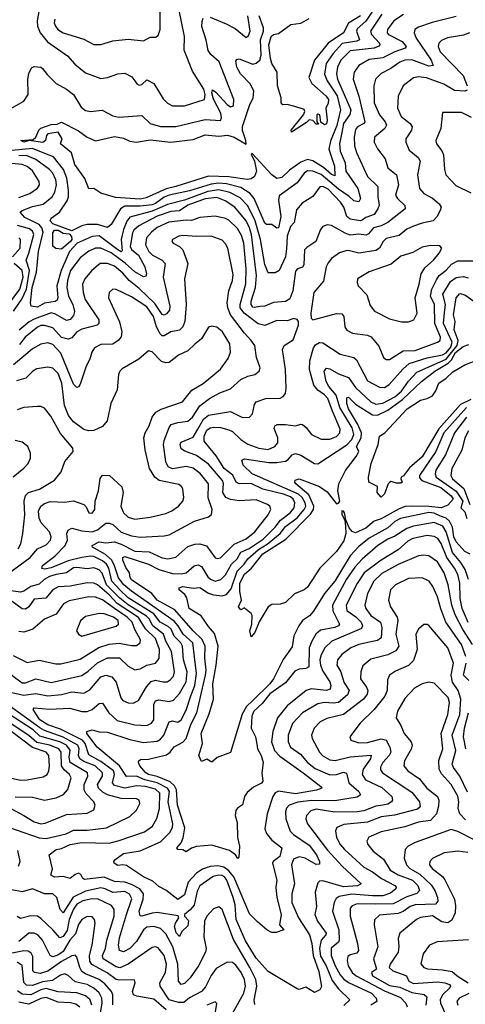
# Model space of a CAD drawing. Extents: x 1308313 to 1441400, y 959662 to 1036319.
# Tile 503 of 656: x 1385471 to 1388078, y 988789 to 994552. Entities that reach past the tile are written whole.
import ezdxf

# ---------------------------------------------------------------- set-up
doc = ezdxf.new("R2010")
doc.units = 0

msp = doc.modelspace()

# ---------------------------------------------------------------- linework, layer by layer
at = {"layer": '0CON10XD'}
for points in [[(1385676.9, 994555), (1385673.3, 994535), (1385679.3, 994515), (1385693.1, 994495), (1385724.8, 994474.8), (1385845, 994438.8), (1385905, 994407.9), (1385945, 994406.8), (1386015, 994429.1), (1386105, 994438.2), (1386195, 994429.1), (1386235, 994450.5), (1386265, 994449.4), (1386280.2, 994459.8), (1386292.1, 994495), (1386292.2, 994737.8)], [(1385590, 994645), (1385573.4, 994545), (1385575.6, 994515), (1385591.1, 994475), (1385633.6, 994423.6), (1385751, 994341), (1385792.7, 994292.7), (1385855, 994241.5), (1385945, 994208.1), (1385985, 994214.6), (1386044, 994236), (1386085, 994240), (1386127.4, 994217.4), (1386144.2, 994195), (1386156.8, 994176.8), (1386170, 994170), (1386185, 994173.3), (1386215, 994200), (1386255, 994178.6), (1386309.3, 994089.3), (1386334.7, 994064.7), (1386365, 994048.9), (1386435, 994048.2), (1386552.2, 994085), (1386556, 994114), (1386547.7, 994145), (1386481.8, 994251.8), (1386433.9, 994375), (1386434.1, 994455), (1386396.5, 994645)], [(1387542.5, 994615), (1387496.5, 994543.5), (1387445, 994499.1), (1387441.5, 994485), (1387458.9, 994435), (1387443.4, 994426.6), (1387356.8, 994413.2), (1387304.1, 994355), (1387264.6, 994295.4), (1387254.5, 994234.5), (1387269.4, 994195), (1387327.5, 994107.5), (1387348.6, 994025), (1387326.4, 993933.6), (1387288.9, 993841.1), (1387279.8, 993795), (1387313.1, 993695), (1387315, 993639.2), (1387295, 993646.6), (1387247.4, 993687.4), (1387185.7, 993725.7), (1387155, 993735.1), (1387115, 993719.1), (1387048.8, 993671.2), (1387005, 993628.1), (1386975, 993622.7), (1386945, 993644.8), (1386830.9, 993769.1), (1386824.8, 993765), (1386843.6, 993723.6), (1386856.5, 993665), (1386845, 993635.5), (1386825, 993621.9), (1386802, 993618), (1386693.4, 993633.4), (1386574.4, 993635.6), (1386385, 993575.4), (1386327.1, 993562.9), (1386210.6, 993509.4), (1386175, 993501), (1386031.4, 993511.4), (1385945, 993537.5), (1385905, 993564), (1385875, 993562.7), (1385852.4, 993622.4), (1385793.5, 993705), (1385773.5, 993773.5), (1385710, 993825), (1385720, 993855), (1385695, 993893.8), (1385634.7, 993885.3), (1385626.9, 993875), (1385622.5, 993845), (1385605.6, 993834.4), (1385525.6, 993844.4), (1385494.8, 993834.8), (1385477.5, 993845), (1385548.8, 993851.2), (1385565, 993865.8), (1385582.1, 993905), (1385595, 993917.1), (1385655, 993938.6), (1385690, 993940), (1385715, 993952), (1385815, 993902.5), (1385864.5, 993864.5), (1385914.3, 993844.3), (1386025, 993869.5), (1386078.3, 993858.3), (1386115, 993840.9), (1386155, 993835.5), (1386235, 993848.3), (1386355, 993835.2), (1386485, 993851.9), (1386555, 993878.1), (1386635, 993869.8), (1386686.2, 993876.2), (1386725.3, 993865.3), (1386795, 993823.3), (1386793.6, 993845), (1386773.8, 993903.8), (1386773.6, 993926.4), (1386815, 994050), (1386837.5, 994095), (1386840.8, 994135), (1386820.8, 994175), (1386763.3, 994235), (1386741.5, 994275), (1386735, 994310), (1386740.3, 994319.7), (1386755, 994322.5), (1386835, 994292), (1386855, 994297.9), (1386875, 994314.8), (1386883.9, 994345), (1386879.2, 994435), (1386896.4, 994485), (1386896.8, 994505), (1386871.5, 994575)], [(1385405, 994024), (1385494.3, 994075.7), (1385520, 994115), (1385517.5, 994205), (1385523.4, 994236.6), (1385539.7, 994270.3), (1385555, 994279.2), (1385594.2, 994274.2), (1385605, 994267.5), (1385631.5, 994231.5), (1385685, 994178.5), (1385745, 994146.4), (1385785, 994115.5), (1385830.2, 994040.2), (1385855, 994021.5), (1385885, 994015.4), (1385952.5, 994022.5), (1386015, 993990), (1386051.2, 993981.2), (1386185, 993991.2), (1386235, 993945.5), (1386295, 993928.2), (1386385, 993927.6), (1386555, 993968.9), (1386645, 993962.5), (1386651.9, 993978.1), (1386646.8, 994005), (1386605, 994087.7), (1386594.8, 994125.2), (1386598.8, 994141.2), (1386618.1, 994128.1), (1386685, 994055.2), (1386705, 994041.9), (1386722, 994048), (1386724.2, 994085), (1386636.9, 994305), (1386588.8, 994348.8), (1386573, 994373), (1386562.3, 994432.3), (1386536.7, 994513.3), (1386537.6, 994542.4), (1386545, 994561.2)], [(1387589.8, 994585), (1387522.8, 994485), (1387529.6, 994465), (1387575.9, 994415), (1387578.2, 994405), (1387572.6, 994397.4), (1387544.3, 994385.7), (1387405, 994369.4), (1387350.5, 994315), (1387330.4, 994275), (1387324.8, 994235), (1387330.2, 994205), (1387408.2, 994025), (1387401.7, 993998.3), (1387365.5, 993945), (1387352.8, 993882.8), (1387341.5, 993825), (1387345, 993782.5), (1387375.6, 993715), (1387379.8, 993665), (1387448.9, 993565), (1387464.4, 993505), (1387455, 993487.1), (1387425, 993492.5), (1387398.5, 993518.5), (1387335, 993559.9), (1387235, 993645.8), (1387185, 993666.4), (1387155, 993667.7), (1387135.9, 993654.1), (1387095, 993596.7), (1386988.7, 993521.3), (1386984.1, 993495.9), (1386999.3, 993400.7), (1386985, 993334), (1386975, 993332), (1386945, 993354.2), (1386915, 993354.4), (1386905, 993361.4), (1386843.3, 993505), (1386818.9, 993535), (1386765, 993570.4), (1386681.1, 993591.1), (1386635, 993595.1), (1386590.9, 993589.1), (1386465, 993550), (1386345.4, 993525), (1386315, 993514), (1386265, 993477.3), (1386245, 993469.6), (1386175, 993461.5), (1386085, 993461.6), (1386061.1, 993445), (1386005, 993353.3), (1385985, 993335.5), (1385925, 993352.7), (1385865, 993353), (1385835, 993345.3), (1385775, 993315.9), (1385665, 993358), (1385648.7, 993375), (1385655, 993390.8), (1385703.8, 993426.2), (1385747.9, 993492.1), (1385755.8, 993515.8), (1385757.1, 993555), (1385747, 993625), (1385726.2, 993676.2), (1385668.8, 993748.8), (1385618.4, 993768.4), (1385545, 993798.4), (1385425, 993786.6)], [(1388025, 994571.3), (1387883.2, 994536.8), (1387805, 994509.3), (1387782.5, 994495), (1387778.2, 994475), (1387791.2, 994445), (1387878.1, 994315), (1387889.1, 994285), (1387865, 994279.5), (1387765, 994316.9), (1387725, 994315.6), (1387695, 994304.2), (1387642.6, 994267.4), (1387585, 994237.6), (1387553.1, 994205), (1387541.8, 994165), (1387545.3, 994065), (1387576.7, 993995), (1387608.8, 993955), (1387617.3, 993935), (1387606.9, 993915), (1387546.1, 993865), (1387543.8, 993835), (1387565, 993796.9), (1387608.3, 993738.3), (1387625.5, 993685), (1387675.2, 993645.2), (1387686.2, 993585), (1387670.4, 993525), (1387681.8, 993505), (1387723.8, 993465), (1387726.2, 993445), (1387625.2, 993364.8), (1387585, 993346.3), (1387540, 993335), (1387511.3, 993298.7), (1387498.6, 993291.4), (1387455, 993296.8), (1387405, 993291.9), (1387375, 993302.2), (1387295, 993348.2), (1387268.9, 993351.1), (1387245, 993342.9), (1387230, 993325), (1387202.7, 993255), (1387150, 993220), (1387137.3, 993205), (1387132.6, 993117.4), (1387125, 993104.3), (1387096.2, 993095), (1387085, 993081.2), (1387069.2, 992965), (1387050.9, 992919.1), (1387025, 992902.5), (1386955, 992897.7), (1386905, 992876), (1386876.6, 992873.4), (1386845, 992867.3), (1386835, 992870.3), (1386824.8, 992885), (1386825.2, 992905), (1386850.3, 992985), (1386856, 993056), (1386826.7, 993295), (1386814.9, 993334.9), (1386795, 993374.2), (1386728.9, 993455), (1386672, 993492), (1386625, 993512.4), (1386555, 993503.2), (1386455, 993466.2), (1386405, 993433.1), (1386355, 993428.8), (1386275, 993402.3), (1386167.8, 993345), (1386139.4, 993320.6), (1386129.8, 993305), (1386116.3, 993225), (1386125, 993207.6), (1386165.9, 993175), (1386202.9, 993105), (1386212.5, 993065), (1386208, 993052), (1386195, 993048.1), (1386145, 993075.8), (1386087.7, 993127.7), (1386005, 993188.1), (1385945, 993215.9), (1385915, 993214.4), (1385875, 993198), (1385825, 993158.9), (1385767.8, 993085), (1385750.5, 993025), (1385746, 992985), (1385756.7, 992935), (1385781.1, 992885), (1385790.5, 992845), (1385785, 992821.1), (1385765, 992797.7), (1385745, 992792.1), (1385679.7, 992829.7), (1385655, 992835.8), (1385555, 992798.8), (1385526.2, 992783.8), (1385467.6, 992735)], [(1386585, 994566.9), (1386678.5, 994528.5), (1386731.6, 994501.6), (1386795, 994449.2), (1386809.8, 994460.2), (1386819.5, 994485), (1386804.7, 994575)], [(1387464.5, 994575), (1387395, 994532.5), (1387365.1, 994474.9), (1387275, 994414.8), (1387196.4, 994315), (1387161.8, 994215), (1387179.7, 994179.7), (1387263.8, 994105), (1387276.5, 994085), (1387275.3, 994064.7), (1387262.2, 994035), (1387268.9, 993965), (1387265, 993943.3), (1387255, 993937.5), (1387231.7, 993951.7), (1387226, 993995), (1387215, 994000), (1387210, 993995), (1387210, 993955), (1387218.3, 993941.7), (1387205, 993940), (1387185, 993962.5), (1387165, 993966.2), (1387149.4, 993950.6), (1387060, 993895), (1387059.2, 993905), (1387130.8, 993995), (1387138.8, 994015), (1387135, 994027.5), (1387080, 994045), (1387035.9, 994055.9), (1387010, 994055), (1387000, 994065), (1387000, 994095), (1386979.5, 994165), (1386977.8, 994245), (1386946.6, 994296.6), (1386937.5, 994325), (1386927.8, 994405), (1386942.5, 994455), (1386955, 994465.6), (1386985, 994472), (1387058, 994525), (1387115, 994533.1), (1387165, 994559.3)], [(1387716.3, 994583.7), (1387660, 994545), (1387622.5, 994495), (1387620.3, 994475), (1387628.2, 994465), (1387709.2, 994425), (1387732.7, 994395), (1387726.9, 994385), (1387665, 994364.2), (1387595, 994328.8), (1387515, 994318.6), (1387454.6, 994285), (1387427.5, 994245), (1387421.8, 994205), (1387455.2, 994105.2)], [(1388102.5, 994475), (1388067.4, 994462.6), (1387973.8, 994446.2), (1387938.9, 994431.1), (1387922.5, 994415), (1387920, 994395), (1387930.9, 994365), (1388065.3, 994225), (1388089.1, 994165)], [(1388089.7, 994140.3), (1388075.5, 994134.5), (1388015, 994137.7), (1387951.5, 994175), (1387851.2, 994211.2), (1387805, 994218), (1387775, 994212.9), (1387714.4, 994165), (1387685.5, 994105), (1387680.7, 994035), (1387703.3, 993985), (1387754.5, 993945), (1387767.1, 993925), (1387762.3, 993905), (1387730.5, 993855), (1387729.5, 993835), (1387748.8, 993788.8), (1387801.5, 993745), (1387813.8, 993725), (1387799.1, 993645), (1387810, 993565), (1387835.9, 993535.9), (1387885, 993507.7), (1387925.6, 993475), (1387936.5, 993455), (1387930.9, 993435), (1387911.8, 993398.2), (1387890.8, 993375), (1387825, 993362), (1387775, 993344.7), (1387735, 993325.4), (1387691.3, 993288.7), (1387615, 993270.8), (1387597.5, 993255), (1387575.5, 993214.5), (1387555, 993201.3), (1387455, 993185.3), (1387400.1, 993200.1), (1387385, 993201.8), (1387341.9, 993188.1), (1387295, 993154.5), (1387275, 993130), (1387264.7, 993105), (1387248.7, 993021.3), (1387192.5, 992955), (1387174.6, 992835), (1387175.9, 992805.9), (1387185, 992796.2), (1387325, 992832.5), (1387355, 992830.8), (1387366.5, 992815), (1387373.5, 992755), (1387385, 992734.3), (1387416.9, 992716.9), (1387505, 992706.8), (1387526.7, 992696.7), (1387571.2, 992641.2), (1387599.2, 992575), (1387615, 992562.5)], [(1387455.2, 994105.2), (1387490.3, 993955), (1387485, 993944.7), (1387446.2, 993925), (1387435, 993909.4), (1387427.5, 993865), (1387429.8, 993815), (1387440.5, 993775), (1387504.7, 993635), (1387566.4, 993576.4), (1387566, 993515), (1387573.9, 993466.1), (1387566.9, 993445), (1387545, 993412.7), (1387496.2, 993393.8), (1387475, 993378.8), (1387464.3, 993375.7), (1387405, 993385.8), (1387385, 993400.9), (1387367.5, 993455), (1387348.1, 993485), (1387275, 993559.8), (1387245, 993576.9), (1387226.2, 993575), (1387185, 993516.7), (1387122.4, 993477.6), (1387090.6, 993439.4), (1387076.7, 993365), (1387055, 993341.4), (1387035.4, 993284.6), (1387031.1, 993211.1), (1387025.6, 993165), (1386989.3, 993085), (1386965, 993071.2), (1386925, 993070.8), (1386905, 993120), (1386880.1, 993265), (1386849.2, 993375), (1386805, 993463.6), (1386760.5, 993510.5), (1386700.2, 993540.2), (1386635, 993556.1), (1386572.3, 993547.7), (1386435, 993496.9), (1386335, 993471.4), (1386245, 993432.5), (1386115, 993396.2), (1386096.9, 993373.1), (1386078.2, 993325), (1386065.1, 993264.9), (1386069.9, 993200.1), (1386065, 993194.5), (1386044.8, 993205), (1385935, 993287.3), (1385895, 993283.8), (1385807.5, 993245), (1385762.7, 993195), (1385713.9, 993085), (1385688.6, 992995), (1385693.9, 992925), (1385690.1, 992909.9), (1385677.4, 992902.6), (1385616.7, 992893.3), (1385575, 992870), (1385538.2, 992875), (1385534.8, 992894.8), (1385543.4, 992985), (1385568.4, 993075), (1385580.7, 993195), (1385608.6, 993308.6), (1385601, 993335), (1385585, 993354.5), (1385501.2, 993395), (1385473.5, 993425), (1385484.2, 993435), (1385545, 993459.5), (1385607.5, 993472.5), (1385660.6, 993515), (1385676.2, 993543.8), (1385686.8, 993585), (1385682.9, 993615), (1385665, 993653.8), (1385645.3, 993675), (1385564.4, 993734.4), (1385515, 993756.5), (1385465, 993758.5)], [(1388115, 993979.2), (1388055, 994008.9), (1387945, 994008.8), (1387933.9, 993915), (1387905.5, 993845), (1387910, 993825), (1387940.8, 993785), (1387951.2, 993761.2), (1387956.1, 993675), (1387964.7, 993644.7), (1388022, 993582), (1388109.8, 993539.8)], [(1385465, 993510.9), (1385530.9, 993535), (1385575, 993565.5), (1385586.6, 993585), (1385584.7, 993605), (1385545, 993667.2), (1385515, 993692.3), (1385484.8, 993704.8), (1385425, 993710.8)], [(1388095, 991024.7), (1388059.7, 991105), (1388047.4, 991165), (1388046.6, 991255), (1388033.3, 991305), (1388015, 991342.1), (1387970.2, 991405), (1387936.9, 991486.9), (1387917.5, 991515), (1387895, 991528.1), (1387855, 991532.4), (1387770.5, 991515), (1387740.8, 991499.2), (1387685, 991449.5), (1387585, 991388.3), (1387486.6, 991315), (1387445, 991252.1), (1387380, 991125), (1387384.3, 991094.3), (1387437, 991057), (1387468.8, 991025), (1387475.8, 991005), (1387471.1, 990988.9), (1387297.9, 990915), (1387255.9, 990875), (1387235.2, 990835), (1387227.7, 990805), (1387229.8, 990775), (1387245, 990739.1), (1387285, 990677.5), (1387290.7, 990655), (1387287.2, 990632.8), (1387264.8, 990625.2), (1387175.2, 990634.8), (1387146.5, 990625), (1387035, 990537.1), (1386978.5, 990465), (1386950.8, 990385), (1386944.4, 990325), (1386961.5, 990275), (1386991.9, 990241.9), (1387129.5, 990145), (1387233.5, 990065), (1387239.2, 990055), (1387207.4, 990042.6), (1387085, 990021), (1386985, 990037.2), (1386965, 990026.5), (1386950.8, 990005), (1386918.9, 989905), (1386905.9, 989815.9), (1386915, 989789.4), (1386945, 989750.4), (1387004.4, 989705), (1386991.8, 989655), (1386954.3, 989625), (1386950, 989615), (1386975.8, 989515), (1386970, 989475), (1386974.7, 989415), (1387000.5, 989315), (1386990.8, 989255), (1387016.2, 989225), (1386971.4, 989208.6), (1386945, 989210), (1386915.9, 989225.9), (1386861.7, 989271.7), (1386815, 989318), (1386723.5, 989535), (1386695, 989570.3), (1386665, 989592), (1386630.8, 989599.2), (1386585, 989596.5), (1386540.4, 989579.6), (1386505, 989556), (1386456.6, 989505), (1386435, 989429.4), (1386395, 989401.9), (1386325, 989457.1), (1386285, 989478.1), (1386249.8, 989509.8), (1386195, 989536), (1386095, 989601.2), (1386075, 989606), (1386045, 989602.4), (1386024, 989615), (1386020.8, 989625), (1386027.1, 989635), (1386077.6, 989672.4), (1386175, 989688.2), (1386295, 989739.6), (1386349, 989795), (1386365.2, 989824.8), (1386367.3, 989845), (1386339.8, 989975), (1386347.2, 990035), (1386335, 990054.8), (1386275.1, 990085.1), (1386203.2, 990103.2), (1386155, 990123.7), (1386095, 990122.7), (1386054.9, 990184.9), (1385923.4, 990295), (1385863.3, 990375), (1385864.2, 990385), (1385895, 990395.4), (1385935, 990384.4), (1385985, 990382.2), (1386115, 990338.3), (1386195, 990322.5), (1386275, 990329.5), (1386295, 990340.3), (1386313.3, 990365), (1386345, 990442.5), (1386365, 990448.9), (1386395, 990441.1), (1386415, 990453.6), (1386445, 990510.5), (1386471.6, 990595), (1386495.4, 990655), (1386505.9, 990725), (1386484.5, 990905), (1386426.8, 990955), (1386398.8, 991005), (1386375, 991031), (1386125, 991207.4), (1386080.6, 991245), (1386048.8, 991285), (1386026.1, 991356.1), (1386008.8, 991388.8), (1385972.2, 991422.2), (1385897.5, 991465), (1385894.5, 991475), (1385935, 991495.9), (1385975, 991490.3), (1386025, 991495.7), (1386065, 991482), (1386145, 991441.2), (1386227.9, 991437.9), (1386305, 991401.9), (1386336.7, 991396.7), (1386385, 991406), (1386455, 991468.2), (1386495, 991482.8), (1386524.7, 991485.3), (1386563.1, 991473.1), (1386615, 991401.8), (1386628, 991398), (1386645, 991403.2), (1386725, 991481.7), (1386795, 991514.4), (1386845.8, 991554.2), (1386924.6, 991655), (1386939.6, 991685), (1386934, 991704), (1386920, 991715), (1386855, 991741.1), (1386755, 991736.3), (1386705, 991743.4), (1386676.2, 991755), (1386660, 991785), (1386663.3, 991835), (1386656.9, 991855), (1386575, 991951.4), (1386505, 992001.2), (1386436.3, 992026.3), (1386415, 992040.4), (1386408.6, 992065), (1386415, 992080), (1386485, 992109.6), (1386512.1, 992155), (1386546.7, 992213.3), (1386575, 992237.4), (1386705, 992258.4), (1386775, 992223.9), (1386815, 992225.4), (1386832.8, 992245), (1386845, 992300), (1386855, 992315.6), (1386910, 992335), (1386995, 992337.9), (1387012.4, 992347.6), (1387025.5, 992365), (1387030.6, 992395), (1387025.6, 992505.6), (1387007.6, 992622.4), (1387018.6, 992645), (1387070.9, 992679.1), (1387101.2, 992765), (1387101.5, 992785), (1387095, 992798.1), (1387075, 992803.5), (1387035, 992789.6), (1386975, 992792.1), (1386905, 992762.1), (1386865, 992772.5), (1386783.9, 992835), (1386761.5, 992865), (1386760, 992885), (1386793.9, 993006.1), (1386796.4, 993095), (1386781.2, 993245), (1386768.8, 993288.8), (1386745, 993329.3), (1386695, 993378.2), (1386675, 993388.9), (1386615, 993402), (1386525, 993394.2), (1386475, 993376.7), (1386445, 993378.6), (1386343.5, 993366.5), (1386275, 993336.2), (1386241.2, 993308.8), (1386213.2, 993275), (1386207.6, 993235), (1386226.2, 993195), (1386246.8, 993175), (1386304.4, 993144.4), (1386321.1, 993125), (1386310.5, 993045), (1386350, 992875), (1386347.1, 992852.9), (1386329.4, 992830.6), (1386315, 992823.3), (1386305, 992827), (1386261.1, 992891.1), (1386169.6, 992979.6), (1386110.9, 993025), (1386075, 993068.9), (1386025, 993109), (1385985, 993125.8), (1385942.2, 993125), (1385891.8, 993085), (1385851.8, 993035), (1385837.7, 993005), (1385841.6, 992955), (1385854.7, 992915), (1385933.8, 992795), (1385934.5, 992775), (1385924.7, 992765.3), (1385835, 992740.2), (1385804.6, 992725), (1385775, 992690), (1385755, 992681.8), (1385715, 992691.3), (1385665, 992748.8), (1385615, 992763), (1385595, 992762.2), (1385575, 992753.3), (1385502.8, 992695), (1385469.7, 992650.3)], [(1385434.1, 992845.9), (1385482.9, 992917.1), (1385509.5, 992975), (1385528.7, 993085), (1385507.9, 993145), (1385525, 993185.5), (1385553.3, 993295), (1385546.3, 993315), (1385528.9, 993328.9), (1385457.6, 993347.6)], [(1385715, 993209.4), (1385682.7, 993212.7), (1385665, 993227.5), (1385663.7, 993305), (1385675, 993319.6), (1385695, 993320.5), (1385725, 993303.6), (1385759.2, 993299.2), (1385773.6, 993283.6), (1385775.1, 993265.1), (1385768.8, 993255), (1385715, 993209.4)], [(1385427.6, 993165), (1385473.3, 993215), (1385475.2, 993265.2), (1385465.2, 993275.2)], [(1388120.3, 990895), (1388062.7, 990982.7), (1388018.1, 991068.1), (1387999.3, 991125), (1387978.4, 991245), (1387954.5, 991314.5), (1387915, 991379.7), (1387865, 991414.7), (1387835, 991418.4), (1387805, 991414.1), (1387685, 991363), (1387588.8, 991311.2), (1387543.6, 991266.4), (1387505.9, 991194.1), (1387490.6, 991125), (1387496.6, 991105), (1387524.7, 991065), (1387581.6, 991025), (1387590, 990995), (1387584.7, 990935), (1387565, 990917.8), (1387535, 990912.5), (1387455, 990895.2), (1387408.5, 990875), (1387355, 990836), (1387330.4, 990805), (1387326.7, 990775), (1387349.4, 990735), (1387366.3, 990675), (1387397.4, 990625), (1387388.7, 990601.3), (1387335, 990556.5), (1387305, 990550.9), (1387254.5, 990555.5), (1387215, 990547.4), (1387125, 990495.9), (1387066.9, 990433.1), (1387040.8, 990365), (1387040.8, 990325), (1387055.2, 990295.2), (1387114.1, 990254.1), (1387154.7, 990205), (1387199.7, 990169.7), (1387285, 990132.9), (1387325, 990134.8), (1387365, 990147), (1387382.5, 990142.5), (1387396.5, 990085), (1387455.4, 990035), (1387465.6, 990015), (1387445, 990001.3), (1387385, 989991.9), (1387315, 989979.6), (1387177.5, 989982.5), (1387097.3, 989972.7), (1387046.4, 989955), (1387032.1, 989937.9), (1387025.3, 989915), (1387027.8, 989875), (1387053.3, 989803.3), (1387072.6, 989782.6), (1387165, 989719.8), (1387206.7, 989665), (1387225.5, 989624.5), (1387225, 989610), (1387205, 989606.9), (1387140.9, 989645), (1387105, 989652.5), (1387071.8, 989638.2), (1387061.3, 989605), (1387079.1, 989495), (1387063.4, 989436.6), (1387063.1, 989385), (1387102, 989295), (1387167, 989195), (1387180.6, 989145), (1387187.4, 989075), (1387220.3, 988980.3), (1387237.3, 988892.7), (1387227.1, 988872.9), (1387195, 988858.9), (1387145, 988889.4), (1387105, 988876.2), (1387095, 988878.8), (1386925, 988981.9), (1386855, 989059.6), (1386791, 989161), (1386738, 989285), (1386730.5, 989370.5), (1386718.9, 989415), (1386681.9, 989515), (1386669, 989535), (1386655, 989543.9), (1386634.2, 989545.8), (1386603.5, 989536.5), (1386525, 989481.8), (1386508.6, 989451.4), (1386491.2, 989368.8), (1386468.8, 989341.2), (1386434.6, 989315), (1386434.4, 989305), (1386458.7, 989278.7), (1386455, 989247.5), (1386420, 989215), (1386405, 989186.7), (1386386.9, 989206.9), (1386376.9, 989245), (1386381.4, 989265), (1386400.9, 989295), (1386397.5, 989307.5), (1386275, 989326.5), (1386245, 989323.5), (1386185, 989304.1), (1386175, 989306.9), (1386169.2, 989335), (1386192.4, 989405), (1386195.1, 989435.1), (1386174.2, 989464.2), (1386125, 989490.6), (1386085, 989504.6), (1386025, 989508.8), (1385965, 989533.2), (1385850.4, 989520.4), (1385840, 989525), (1385828.3, 989548.3), (1385815, 989556.7), (1385795, 989549.6), (1385765, 989526.2), (1385725, 989538), (1385675, 989532.8), (1385652.9, 989545), (1385662.3, 989582.3), (1385642.9, 989665), (1385683.1, 989695), (1385715, 989701.4), (1385765, 989724.8), (1385833.8, 989736.2), (1385995, 989733.2), (1386052.6, 989747.4), (1386201.4, 989798.6), (1386247.3, 989832.7), (1386272.6, 989877.4), (1386287.8, 989935), (1386290.8, 990025), (1386265, 990048.1), (1386206.7, 990063.3), (1386155, 990067.9), (1386085, 990054.2), (1386025, 990069.4), (1386013.5, 990085), (1386026.2, 990133.8), (1386019.1, 990155), (1385945, 990211), (1385875, 990249.8), (1385853.8, 990315), (1385837.9, 990335), (1385709.8, 990399.8), (1385635, 990424.9), (1385587.6, 990455), (1385549.2, 990515), (1385555.7, 990524.3), (1385645, 990517.1), (1385763.4, 990523.4), (1385835, 990503.7), (1385865, 990502.6), (1385894.8, 990515.2), (1385935, 990550.8), (1385955, 990552.7), (1385991.6, 990495), (1386040.4, 990450.4), (1386144.6, 990425.4), (1386215, 990421.3), (1386241.5, 990435), (1386255.3, 990455), (1386255.2, 990544.8), (1386265, 990566.2), (1386285, 990571.9), (1386345, 990561.1), (1386371.2, 990568.8), (1386405, 990608.9), (1386443.8, 990676.2), (1386451.3, 990735), (1386428.2, 990805), (1386424.1, 990885), (1386414, 990905), (1386373.6, 990943.6), (1386356.6, 990985), (1386340.1, 991000.1), (1386292, 991025), (1386254.6, 991075), (1386105, 991169.1), (1386057, 991215), (1386010.5, 991265), (1385991.7, 991341.7), (1385978.5, 991365), (1385955, 991385.6), (1385905, 991409.9), (1385885, 991413.1), (1385833.9, 991403.9), (1385754.8, 991385.2), (1385655, 991344.6), (1385616.9, 991336.9), (1385600.8, 991340.8), (1385605, 991358.2), (1385677, 991413), (1385736.9, 991475), (1385749.5, 991505), (1385746.9, 991545), (1385754.1, 991565), (1385775.6, 991575.6), (1385835, 991559.6), (1385895, 991555.5), (1385925, 991567), (1385975, 991604.8), (1385995, 991606.2), (1386015, 991596.9), (1386065, 991553.2), (1386125, 991531.1), (1386175, 991524.2), (1386315, 991531.2), (1386345, 991538), (1386493.4, 991616.6), (1386575, 991641.9), (1386593.1, 991656.9), (1386596.5, 991685), (1386573.8, 991753.8), (1386575.8, 991835), (1386528.1, 991895), (1386485, 991926.7), (1386445, 991936.7), (1386365, 991922.7), (1386339.3, 991935), (1386326.6, 991965), (1386311.7, 992065), (1386315, 992089.2), (1386344.3, 992165), (1386357.6, 992182.4), (1386395, 992195.2), (1386455, 992202.3), (1386481.2, 992225), (1386525, 992292.4), (1386581.1, 992335), (1386642.3, 992367.7), (1386705, 992391.5), (1386765, 992445.4), (1386805, 992465.4), (1386846, 992475), (1386871.9, 992495), (1386876.7, 992515), (1386855.8, 992575.8), (1386846.2, 992646.2), (1386825.6, 992675), (1386785, 992718.5), (1386704.7, 992825), (1386687.6, 992865), (1386684.3, 992895), (1386693.8, 992965), (1386715.8, 993025), (1386719.8, 993060.2), (1386687.7, 993215), (1386675, 993240.4), (1386655, 993261.8), (1386590, 993285), (1386507.1, 993282.9), (1386425, 993288.9), (1386401.2, 993285), (1386364.3, 993265), (1386361.4, 993255), (1386368, 993245), (1386405.4, 993225.4), (1386425, 993205.8), (1386454.6, 993125), (1386435.4, 993035), (1386445.3, 992885), (1386436.1, 992785), (1386425.2, 992754.8), (1386404.8, 992735.2), (1386355, 992726.2), (1386315, 992701.1), (1386305, 992701.1), (1386293.1, 992713.1), (1386270.8, 992755), (1386253.7, 992815), (1386215, 992871.4), (1386125, 992931.2), (1386035, 992973.3), (1386015, 992975.6), (1385994.3, 992955), (1385990.5, 992925), (1386055.4, 992784.6), (1386068.8, 992725), (1386065, 992696), (1386046.4, 992675), (1386015, 992654.1), (1385945, 992650.4), (1385908.1, 992631.9), (1385893, 992607), (1385881.8, 992565), (1385858.9, 992525), (1385825, 992420), (1385815, 992404.4), (1385805, 992399.5), (1385785, 992419.1), (1385710.4, 992600.4), (1385665, 992650.8), (1385635, 992660.8), (1385595, 992653.7), (1385545, 992626.7), (1385506.8, 992593.2), (1385435, 992531.3)], [(1387745, 992784.4), (1387775.8, 992795), (1387795.4, 992834.6), (1387785.3, 992925), (1387808.8, 993005), (1387818.7, 993065), (1387840.8, 993099.2), (1387892.5, 993145), (1387925.5, 993185), (1387940, 993215), (1387929.4, 993229.4), (1387875, 993230.9), (1387825, 993221.8), (1387770.1, 993189.9), (1387701.5, 993168.5), (1387645, 993121.8), (1387515, 993076.2), (1387448, 993035), (1387444.3, 993015), (1387451.4, 992995), (1387501.5, 992941.5), (1387520.5, 992880.5), (1387546.9, 992846.9), (1387635, 992801.2), (1387705, 992784.5), (1387745, 992784.4)], [(1385405.2, 992884.8), (1385472.3, 992975), (1385490.5, 993045), (1385485.1, 993085.1), (1385438.1, 993125)], [(1387615, 992562.5), (1387635, 992562.9), (1387715, 992614.6), (1387785, 992616.7), (1387915, 992664), (1387930, 992675), (1387933.1, 992695), (1387900.3, 992775), (1387898.4, 992885), (1387873.4, 992935), (1387882.3, 992975), (1387909.3, 993030.7), (1387925.8, 993055), (1387965, 993085.8), (1387998, 993122), (1388035, 993141.4), (1388135, 993140.9)], [(1386893.6, 991803.6), (1386825, 991837.2), (1386755, 991836.2), (1386736.8, 991845), (1386716.9, 991886.9), (1386666.3, 991926.3), (1386619.5, 991999.5), (1386550, 992085), (1386549.3, 992115), (1386565, 992148.9), (1386585, 992163.5), (1386607.5, 992167.5), (1386645.3, 992165.3), (1386695, 992152.7), (1386715, 992142.3), (1386763.9, 992095), (1386805, 992067.7), (1386870, 992045), (1386925, 992037.5), (1386964.4, 992055), (1386980.9, 992075), (1386981.9, 992105), (1386960.5, 992159.5), (1386964.4, 992175), (1386977.8, 992182.2), (1387025, 992183.6), (1387085, 992174.4), (1387115, 992184.4), (1387125, 992182.2), (1387146.6, 992165), (1387177.9, 992125), (1387235, 992097.3), (1387285, 992097.9), (1387325, 992112.9), (1387344.6, 992135), (1387346.3, 992155), (1387301.1, 992261.1), (1387274.3, 992335), (1387255, 992356.5), (1387214.6, 992384.6), (1387192.6, 992412.6), (1387165.4, 992505), (1387168.6, 992555), (1387189, 992631), (1387201.3, 992648.7), (1387225, 992662.4), (1387245, 992661.8), (1387345, 992595.4), (1387425.8, 992575), (1387440.6, 992560.6), (1387505, 992439.2), (1387575, 992402), (1387605, 992399.1), (1387632.9, 992417.1), (1387712.7, 992507.3), (1387750, 992540), (1387855, 992573.5), (1387945, 992590.3), (1387965, 992603.4), (1387993, 992635), (1388000.2, 992665), (1387950.3, 992775), (1387955.7, 992835.7), (1387962.9, 992885), (1387945.7, 992945), (1387990.6, 993019.4), (1388025, 993043.9), (1388065, 993049.8), (1388095, 993041.7)], [(1388105.4, 991424.6), (1388075, 991440), (1388025, 991496.9), (1388010.9, 991525), (1388002.3, 991582.3), (1387985, 991617.6), (1387965, 991633.8), (1387933.7, 991646.3), (1387895, 991663.5), (1387865, 991667.6), (1387698, 991632), (1387665.9, 991615), (1387625, 991578.2), (1387515, 991517.2), (1387455, 991469.8), (1387404.2, 991415), (1387315, 991266.2), (1387255, 991194.4), (1387189.8, 991090.2), (1387166.3, 991063.7), (1387125, 991035.2), (1387103.1, 991005), (1387074.2, 990945), (1387065, 990882.1), (1387012.2, 990807.8), (1386955, 990693.6), (1386933.6, 990665), (1386835, 990567.1), (1386797.1, 990532.9), (1386771.9, 990488.1), (1386705, 990262.5), (1386627, 990233), (1386595, 990206.2), (1386565, 990224), (1386535, 990210), (1386519.2, 990245), (1386540, 990315), (1386532.9, 990375), (1386579.8, 990490.2), (1386603.8, 990575), (1386600.7, 990665), (1386621.1, 990775), (1386631.7, 990885), (1386610.3, 990960.3), (1386575, 991000), (1386533, 991063), (1386462.7, 991105), (1386448.9, 991168.9), (1386437.7, 991187.7), (1386403.8, 991215), (1386403.4, 991226.6), (1386425.4, 991234.6), (1386485, 991224.5), (1386525, 991228.8), (1386575, 991196.5), (1386605, 991185.6), (1386655, 991181), (1386681.2, 991188.8), (1386708.3, 991221.7), (1386742.9, 991325), (1386783.2, 991365), (1386805, 991397.6), (1386867.9, 991452.1), (1386918.4, 991481.6), (1386995, 991544.8), (1387026.1, 991585), (1387095, 991637.1), (1387135.1, 991685), (1387144.9, 991705), (1387141.5, 991725), (1387123.6, 991755), (1387102.2, 991775), (1386830.9, 991895), (1386777.5, 991945), (1386770.8, 991975), (1386785, 991982.2), (1386928.5, 991961.5), (1386975, 991960), (1387025, 991967.6), (1387042.1, 991977.9), (1387065, 992006.2), (1387085, 992012.5), (1387115, 992004), (1387195, 991953.8), (1387215, 991952.2), (1387385, 992063.8), (1387414.1, 992095), (1387424.9, 992125), (1387415, 992162.5), (1387343.1, 992283.1), (1387321.7, 992355), (1387280.2, 992405), (1387263.4, 992435), (1387251.8, 992495), (1387265, 992512.5), (1387285, 992509.2), (1387335, 992478.9), (1387395, 992458.4), (1387435, 992399.8), (1387525, 992315.8), (1387555, 992301.3), (1387595, 992307), (1387665, 992345.5), (1387705, 992378.8), (1387745, 992435.9), (1387795, 992490), (1387965, 992565.5), (1388029.5, 992645), (1388037, 992675), (1388012.7, 992737.3), (1388018.5, 992785), (1388009.7, 992825), (1388024.4, 992925), (1388045, 992950), (1388075, 992942.7), (1388213.3, 992845)], [(1385407.6, 991312.4), (1385531.9, 991405), (1385575, 991455.8), (1385625, 991478.2), (1385651.8, 991505), (1385654.7, 991525), (1385645.9, 991555), (1385596.9, 991606.9), (1385585, 991634.3), (1385580.7, 991675), (1385594.6, 991705), (1385615, 991720.2), (1385648.7, 991731.3), (1385735, 991728.9), (1385785, 991736.2), (1385845.4, 991715.4), (1385860.5, 991700.5), (1385875, 991666.2), (1385895, 991664.4), (1385910, 991685), (1385912.2, 991735), (1385931.8, 991795), (1385942.3, 991867.7), (1385955, 991887.1), (1385996, 991885), (1386068.3, 991818.3), (1386076.6, 991785), (1386062, 991705), (1386078.8, 991665), (1386105, 991640), (1386145, 991629.3), (1386235, 991640.9), (1386325, 991661.3), (1386361.5, 991678.5), (1386400.6, 991705), (1386425.6, 991735), (1386430.9, 991755), (1386425.7, 991805), (1386418.9, 991818.9), (1386402.1, 991832.1), (1386286.1, 991856.1), (1386261.3, 991875), (1386229.7, 991925), (1386203.9, 992035), (1386196.9, 992105), (1386204.6, 992135), (1386227.5, 992175), (1386246.2, 992225), (1386266.7, 992255), (1386298.1, 992271.9), (1386423.5, 992315), (1386477, 992383), (1386545, 992423.8), (1386645, 992507.3), (1386691.3, 992568.7), (1386704, 992606), (1386699.4, 992655), (1386658, 992725), (1386625, 992752.1), (1386595, 992757.8), (1386575, 992752.5), (1386534.5, 992685), (1386495, 992653.6), (1386455, 992613.6), (1386400.5, 992589.5), (1386345, 992546.2), (1386325, 992544), (1386301, 992551), (1386245, 992609.2), (1386225, 992614.2), (1386168, 992565), (1386070.7, 992509.3), (1386056, 992495), (1386048.6, 992475), (1386040, 992385), (1386004.5, 992305.5), (1385983.3, 992205), (1385955, 992170.5), (1385905, 992148.4), (1385875, 992145.6), (1385845, 992153), (1385785, 992198.8), (1385756.5, 992235), (1385733, 992295), (1385717, 992425), (1385695, 992482.2), (1385665, 992512.1), (1385635, 992519.2), (1385571.7, 992508.3), (1385548.1, 992495), (1385506.7, 992453.3), (1385451, 992439)], [(1386795, 991100), (1386785, 991110), (1386765, 991097.5), (1386751.2, 991115), (1386768, 991155), (1386758.3, 991205), (1386759.1, 991255), (1386785, 991307.1), (1386827, 991343), (1386893.4, 991425), (1387028, 991512), (1387172.8, 991657.2), (1387190.5, 991685), (1387191.2, 991705), (1387162, 991772), (1387086, 991835), (1387080, 991845), (1387082, 991858), (1387105, 991865.3), (1387225, 991819.8), (1387269.2, 991789.2), (1387325, 991718.2), (1387335, 991721.7), (1387344.3, 991735), (1387332.8, 991795), (1387337.5, 991835), (1387376.8, 991913.2), (1387439.7, 991995), (1387454.4, 992025), (1387442, 992055), (1387469, 992105), (1387470.8, 992135), (1387447.8, 992187.8), (1387393.9, 992275), (1387383.8, 992306.2), (1387385, 992338.9), (1387395, 992342.1), (1387435, 992302.8), (1387535, 992239.4), (1387565, 992238), (1387625, 992266.3), (1387710.3, 992329.7), (1387820.9, 992435), (1387899.2, 992495), (1387978.3, 992541.7), (1387997.8, 992562.2), (1388020.7, 992605), (1388065, 992639.4), (1388098.4, 992651.6)], [(1387700, 991840), (1387675, 991838.6), (1387645, 991850), (1387635, 991843.3), (1387626.7, 991835), (1387605, 991776.7), (1387585, 991757.5), (1387562.5, 991785), (1387565, 991820), (1387513.3, 991845), (1387510.8, 991875), (1387526.2, 991955), (1387568.3, 992065), (1387575.2, 992115), (1387607.1, 992135), (1387737.6, 992275), (1387815, 992324.7), (1387855, 992335.3), (1387885, 992351.3), (1387905, 992380.3), (1387923.8, 992425), (1387966.6, 992453.4), (1388005, 992492.1), (1388075, 992532.5), (1388155, 992562.9)], [(1385461.1, 991455), (1385477.1, 991485), (1385488.5, 991545), (1385499.8, 991655), (1385497.4, 991735), (1385505, 991766.9), (1385522.9, 991785), (1385586, 991804), (1385675, 991858.1), (1385713.1, 991905), (1385735, 991966.2), (1385784, 992025), (1385780.8, 992045), (1385710.1, 992130.1), (1385652.3, 992232.3), (1385615, 992279.4), (1385595, 992288.9), (1385575, 992288.5), (1385495, 992281.8), (1385455, 992268.8)], [(1388085, 992283.3), (1387952.6, 992135), (1387905.5, 992025), (1387810.4, 991885), (1387810.7, 991870.7), (1387823.3, 991855), (1387935, 991814.7), (1387996.1, 991765), (1388005.9, 991745), (1387975, 991710.9), (1387935.7, 991694.3), (1387865, 991703.2), (1387765, 991705.4), (1387726.5, 991703.5), (1387690.9, 991689.1), (1387585, 991630.3), (1387545, 991616.9), (1387495, 991575.3), (1387435, 991548.5), (1387416.6, 991556.6), (1387397.8, 991577.8), (1387378.6, 991625), (1387370.3, 991665), (1387365, 991675.9), (1387355, 991678.5), (1387354.8, 991655.2), (1387372.9, 991622.9), (1387376.9, 991586.9), (1387378, 991545), (1387367.9, 991502.1), (1387325, 991440.4), (1387227.3, 991342.7), (1387155, 991230), (1387135, 991214.4), (1387078.3, 991191.7), (1387025, 991142), (1386995, 991131.2), (1386945, 991130), (1386925, 991116), (1386872.4, 991027.6), (1386846.4, 990965), (1386825, 990940), (1386816.5, 990975), (1386828.5, 991015), (1386830, 991065), (1386825.9, 991075.9), (1386795, 991100)], [(1388110.7, 992329.3), (1388050.5, 992299.5), (1387922.1, 992157.9), (1387825, 991992.8), (1387751.6, 991928.4), (1387717, 991883), (1387702.5, 991875), (1387700, 991865), (1387707.5, 991845), (1387700, 991840)], [(1388085, 992226.7), (1388014.5, 992135), (1387961.6, 992005), (1387906, 991915), (1387900.6, 991895), (1387906.5, 991875), (1388025, 991793.4), (1388063.8, 991735), (1388052.3, 991695), (1388075, 991671.6), (1388087.7, 991632.3)], [(1388095.7, 992145), (1388074.8, 992105), (1388056.7, 992033.3), (1387999.1, 991925), (1387992.4, 991885), (1388003.1, 991865), (1388069.2, 991809.2), (1388104.7, 991714.7)], [(1385433.2, 991876.8), (1385495, 991926.9), (1385520, 991955), (1385533.1, 991985), (1385534.3, 992015), (1385519.2, 992055), (1385485, 992078.6), (1385445, 992090)], [(1388096, 991275), (1388076.2, 991335), (1388052.2, 991375), (1388003.6, 991433.6), (1387965.4, 991555.4), (1387947, 991587), (1387895, 991610.2), (1387775, 991588.2), (1387736, 991575), (1387665, 991528.5), (1387625, 991512.1), (1387566.9, 991475), (1387474.9, 991395.1), (1387431.7, 991348.3), (1387382.1, 991277.9), (1387300.2, 991125), (1387302.6, 991092.6), (1387341.3, 991015), (1387335.5, 991005), (1387315.2, 990994.8), (1387231, 990979), (1387203.9, 990955), (1387179.2, 990915), (1387164.3, 990875.7), (1387162.5, 990765), (1387145, 990755.4), (1387105, 990751.6), (1387081.4, 990738.6), (1387025, 990670), (1386935, 990605.7), (1386889.6, 990550.4), (1386841, 990505), (1386829.8, 990475), (1386825.4, 990405.4), (1386850, 990355), (1386858.3, 990311.7), (1386862.9, 990285), (1386883.5, 990245), (1386895.5, 990205), (1386888.2, 990145), (1386894.1, 990095.9), (1386885, 990084), (1386839.5, 990060.5), (1386801.2, 990028.8), (1386786.7, 990005), (1386775, 989957.5), (1386745, 989937.5), (1386736.1, 989923.9), (1386731.2, 989895), (1386743.2, 989853.2), (1386744.4, 989765), (1386756.4, 989715), (1386752.5, 989647.5), (1386746.7, 989643.3), (1386733.6, 989663.6), (1386699.1, 989689.1), (1386595, 989720.8), (1386505, 989712.5), (1386475, 989702.2), (1386445, 989681.2), (1386425, 989692.5), (1386395.7, 989695.7), (1386390, 989705), (1386414.6, 989735), (1386427.4, 989762.6), (1386437.1, 989822.9), (1386393, 989955), (1386388.3, 990045), (1386377, 990067), (1386351.9, 990091.9), (1386275, 990122.9), (1386225, 990134.5), (1386208.9, 990145), (1386173.8, 990185), (1386165.8, 990205), (1386168, 990215), (1386178.1, 990221.9), (1386225, 990224.4), (1386330.2, 990249.8), (1386350.7, 990265), (1386375, 990296.2), (1386425, 990323), (1386443.8, 990345), (1386472.1, 990427.9), (1386507.8, 990495), (1386557.1, 990715), (1386561, 990745), (1386554, 990815), (1386555.8, 990885), (1386538.2, 990925), (1386485.2, 990975), (1386378, 991098), (1386275, 991154.2), (1386243.3, 991193.3), (1386125, 991274.7), (1386117.1, 991287.1), (1386112.3, 991315), (1386091.2, 991345), (1386075, 991388.8), (1386073.8, 991405), (1386085, 991409.7), (1386225, 991365.7), (1386285, 991334.8), (1386365, 991311), (1386415, 991309), (1386445, 991314.2), (1386491.9, 991355), (1386515, 991361.8), (1386535, 991351.3), (1386571.8, 991291.8), (1386587.1, 991277.1), (1386615, 991266.4), (1386648.2, 991275), (1386675, 991302.7), (1386709.8, 991365), (1386743.7, 991396.3), (1386764, 991436), (1386812.7, 991457.3), (1386895, 991512.1), (1386965, 991582.1), (1386996.3, 991623.7), (1387052.4, 991665), (1387077.3, 991695), (1387080.6, 991725), (1387071.2, 991745), (1387055, 991759.6), (1387015, 991775.7), (1386893.6, 991803.6)], [(1385415, 990616.5), (1385495, 990599.6), (1385565, 990608.5), (1385635, 990594.8), (1385715, 990603.3), (1385775, 990618), (1385845, 990610.6), (1385880.8, 990629.2), (1385946.2, 990705), (1385975, 990716.6), (1386008.9, 990705), (1386034.7, 990675), (1386063.3, 990583.3), (1386075, 990566.7), (1386105, 990552.8), (1386135, 990551.3), (1386165, 990566.7), (1386212.8, 990647.2), (1386240.8, 990679.2), (1386265, 990686.8), (1386307.2, 990677.2), (1386333.5, 990676.5), (1386351.7, 990688.3), (1386369.9, 990710.1), (1386375.7, 990735), (1386359.8, 990855), (1386326.4, 990915), (1386311.9, 990955), (1386248.8, 991005), (1386227.9, 991045), (1386212, 991062), (1386105, 991127.4), (1386056, 991166), (1385979, 991245), (1385952.7, 991312.7), (1385935, 991333), (1385905, 991344.3), (1385865, 991338.7), (1385805, 991346.2), (1385785, 991343.1), (1385745, 991314.8), (1385685, 991305.9), (1385645, 991292.4), (1385613.8, 991275), (1385585, 991249), (1385535, 991233.9), (1385495, 991206.7), (1385475, 991201.5), (1385405, 991210.9)], [(1385425, 990716.5), (1385485, 990670.2), (1385505, 990670), (1385565, 990694.3), (1385655, 990672.7), (1385835, 990714.2), (1385871.3, 990738.7), (1385925, 990788.4), (1385985, 990816.8), (1386055, 990816.9), (1386105, 990767.7), (1386145, 990747.9), (1386175, 990752.3), (1386214.3, 990775), (1386265, 990786.1), (1386287.2, 990812.8), (1386289.5, 990865), (1386265, 990931.1), (1386207.4, 990987.4), (1386165, 991053), (1386041, 991135), (1385994, 991185), (1385925, 991244.4), (1385905, 991253.9), (1385866.2, 991256.2), (1385765, 991236), (1385695, 991232.7), (1385665, 991214.7), (1385623.4, 991166.6), (1385555, 991160), (1385524.5, 991115.5), (1385505, 991102.6), (1385485, 991104.8), (1385426, 991146)], [(1388080.4, 990825), (1388055.6, 990895), (1387964.8, 991025), (1387934.2, 991104.2), (1387915.2, 991175), (1387888.4, 991235), (1387865.6, 991265.6), (1387825, 991286.2), (1387745, 991280.6), (1387668.9, 991245), (1387639.6, 991215), (1387627.8, 991155), (1387640.4, 991115), (1387679.7, 991055), (1387682.6, 991035), (1387672, 990955), (1387688.3, 990885), (1387672.2, 990857.8), (1387624.5, 990835.5), (1387525, 990808.9), (1387478.7, 990771.3), (1387467.3, 990735), (1387464.7, 990695), (1387499.7, 990645), (1387507.1, 990625), (1387503.6, 990605), (1387483.1, 990575), (1387365.2, 990484.8), (1387267.5, 990462.5), (1387228.3, 990441.7), (1387192.9, 990405), (1387178.2, 990365), (1387182.7, 990345), (1387225.4, 990265), (1387245, 990244), (1387285, 990220.8), (1387316.4, 990216.4), (1387405, 990237.3), (1387527.3, 990247.3), (1387522.6, 990225), (1387480, 990165), (1387473.9, 990135), (1387493.8, 990103.8), (1387589, 990059), (1387648.5, 990005), (1387652.1, 989985), (1387645.5, 989975), (1387625, 989961.4), (1387594.5, 989955.5)], [(1385431.7, 990831.7), (1385515, 990790), (1385585, 990802.7), (1385682.1, 990782.1), (1385712, 990782), (1385825, 990809.2), (1385933.3, 990876.7), (1385995, 990896.8), (1386052.4, 990902.4), (1386125, 990888.7), (1386155, 990889.6), (1386175.9, 990904.1), (1386177.1, 990922.9), (1386143.8, 990983.8), (1386129.2, 991025), (1386099.6, 991055), (1386025, 991105.5), (1385955, 991157.5), (1385915, 991172), (1385875, 991173.9), (1385759.6, 991150.4), (1385727, 991133), (1385685, 991073.3), (1385615, 991043.8), (1385548.1, 990985), (1385495, 990968), (1385465, 990971.8)], [(1385835, 990944.4), (1386035, 991003.2), (1386048.2, 991015), (1386046.9, 991035), (1386020.4, 991055), (1385965, 991074.7), (1385935, 991076.7), (1385855, 991059.5), (1385825.5, 991034.5), (1385802.5, 990975), (1385813.8, 990955), (1385835, 990944.4)], [(1388090.6, 990030.6), (1388045.3, 990125.3), (1388008.7, 990175), (1388001.1, 990195), (1388022.8, 990275), (1388000.5, 990365), (1388044.9, 990485), (1388051.4, 990575), (1388036.4, 990626.4), (1388002.8, 990675), (1387995.9, 990715), (1388008, 990785), (1387976.5, 990875), (1387865, 991005.6), (1387855, 991011.9), (1387835, 991011.4), (1387805, 990985.8), (1387787.8, 990955), (1387795.9, 990865), (1387775, 990801.5), (1387745, 990772.7), (1387670.3, 990739.7), (1387634.5, 990715), (1387622.2, 990687.8), (1387620.6, 990625), (1387606.5, 990593.5), (1387544.8, 990515.2), (1387462.7, 990435), (1387402.9, 990355), (1387408, 990335), (1387455, 990319.1), (1387505, 990322.5), (1387585, 990342.5), (1387615.6, 990335.6), (1387636.8, 990295), (1387642.1, 990265), (1387633.3, 990245), (1387596.3, 990205), (1387582, 990178), (1387582.4, 990162.4), (1387593.8, 990145), (1387765, 990030), (1387809.2, 989975), (1387814.7, 989945.3), (1387797.7, 989932.3), (1387664.2, 989895.8), (1387585, 989885.6), (1387505, 989855.2), (1387368, 989842), (1387325.9, 989824.1), (1387317.7, 989805), (1387324.7, 989765), (1387345.9, 989725), (1387370.3, 989695), (1387485, 989591.2), (1387535, 989564.2), (1387588, 989525), (1387665.5, 989485), (1387672.9, 989475), (1387671.5, 989465), (1387641, 989439), (1387595.6, 989424.4), (1387535, 989423.7), (1387414.3, 989434.3), (1387339.9, 989420.1), (1387322.4, 989407.6), (1387310.2, 989385), (1387301.6, 989335), (1387337.1, 989225), (1387339.8, 989165), (1387335, 989153.1), (1387292.8, 989117.2), (1387294, 989075), (1387316.9, 989015), (1387345, 988961.9), (1387365, 988937.3), (1387395, 988917.6), (1387528.6, 988855), (1387556.4, 988825), (1387559.4, 988805), (1387526.1, 988783.9)], [(1388099.2, 990685), (1388066.6, 990715), (1388082.2, 990785)], [(1388079, 989869), (1388045.7, 989905), (1388036.1, 989935), (1388040.6, 989975), (1388035, 990006.5), (1387995, 990075.4), (1387938.4, 990138.4), (1387924.8, 990165), (1387923.5, 990216.5), (1387945.7, 990285), (1387936.4, 990375), (1387976.3, 990485), (1387986, 990556), (1387977.4, 990585), (1387895, 990668.1), (1387865, 990675.6), (1387825, 990664.5), (1387780.9, 990639.1), (1387725, 990580), (1387680.8, 990505), (1387673.3, 990465), (1387701.5, 990421.5), (1387720, 990375), (1387760.4, 990325), (1387766, 990305), (1387761.7, 990281.7), (1387722.7, 990215), (1387717.9, 990185), (1387742.5, 990155), (1387809.6, 990109.6), (1387852.5, 990055), (1387915.6, 990005.6), (1387922.9, 989985), (1387921.7, 989948.3), (1387908.9, 989905), (1387875, 989864.8), (1387805, 989854.3), (1387725, 989827.4), (1387585, 989798.4), (1387513, 989767), (1387501.1, 989745), (1387507.8, 989725), (1387539.6, 989685), (1387599.4, 989639.4), (1387638.8, 989575), (1387685, 989546.7), (1387769, 989515), (1387800.8, 989485), (1387810.5, 989455), (1387795, 989438), (1387735, 989418.5), (1387655, 989376.4), (1387555, 989374.9), (1387445, 989377.9), (1387415, 989365.3), (1387405, 989351.4), (1387403.3, 989305), (1387447, 989145), (1387452.7, 989105), (1387442.4, 989087.6), (1387405, 989078.4), (1387391.2, 989068.8), (1387386.2, 989045), (1387391.9, 989015), (1387415.9, 988975.9), (1387439.8, 988955), (1387605, 988867.9), (1387698, 988828), (1387730.4, 988795), (1387737.3, 988775)], [(1385405, 989826.4), (1385494.8, 989794.8), (1385585, 989764.1), (1385625, 989759.6), (1385742.6, 989787.4), (1385785, 989808.6), (1385865, 989809), (1385977.9, 989822.1), (1386115, 989889.1), (1386154.7, 989925.3), (1386173.5, 989965), (1386169.2, 989985), (1386155, 989991.8), (1386065, 989994.4), (1385985, 990015.2), (1385959.4, 990029.4), (1385931, 990055), (1385925.6, 990075), (1385956, 990125), (1385955.2, 990145), (1385912, 990185), (1385845, 990209.6), (1385822, 990225), (1385814.1, 990245), (1385819.2, 990285), (1385810.3, 990305), (1385725, 990352.7), (1385615, 990391.8), (1385588.4, 990408.4), (1385405, 990540.1)], [(1388081.9, 990285), (1388066.7, 990355), (1388072.4, 990405), (1388097.3, 990495)], [(1385318.4, 989988.4), (1385495, 989894.7), (1385555, 989856.5), (1385595, 989846.4), (1385620.4, 989849.6), (1385745, 989900.5), (1385865, 989907.3), (1385905, 989927.1), (1385912.7, 989955), (1385903.9, 989975), (1385860.4, 990020.4), (1385847.8, 990045), (1385847.6, 990075), (1385870.2, 990125), (1385867.1, 990145), (1385766.2, 990205), (1385760.1, 990235), (1385766.5, 990276.5), (1385744.2, 990305), (1385705, 990326), (1385588.4, 990358.4), (1385549.9, 990395), (1385405, 990488.9)], [(1385727, 990017), (1385753.2, 990046.8), (1385771.6, 990115), (1385761.3, 990135), (1385731.1, 990161.1), (1385716, 990185), (1385713.9, 990265), (1385700, 990285), (1385646.3, 990306.3), (1385571.9, 990321.9), (1385525, 990362.7), (1385402.5, 990442.5)], [(1385475, 990100.2), (1385515, 990103.8), (1385608.9, 990121.1), (1385631.5, 990135), (1385641.3, 990155), (1385644.8, 990185), (1385640.7, 990245), (1385625, 990265.2), (1385545, 990291.6), (1385425, 990383.1)], [(1385415, 990114.7), (1385475, 990100.2)], [(1385445, 990004.3), (1385545, 990002.4), (1385615, 989983.8), (1385685, 989996.8), (1385727, 990017)], [(1387594.5, 989955.5), (1387555, 989948.3), (1387485, 989922.1), (1387445, 989916), (1387315, 989913.5), (1387205, 989932.1), (1387175, 989921.4), (1387149.6, 989895), (1387144.7, 989875), (1387155, 989845.6), (1387271.8, 989691.8), (1387357.8, 989597.8), (1387469.1, 989495), (1387447, 989483), (1387365, 989476.2), (1387245, 989512), (1387225, 989510.4), (1387215, 989500.6), (1387198.8, 989445), (1387208.2, 989361.8), (1387197.8, 989315), (1387212.6, 989275), (1387262.9, 989205), (1387261.4, 989195), (1387234.6, 989165), (1387225.1, 989115.1), (1387231.3, 989071.3), (1387263.5, 989015), (1387299.3, 988929.3), (1387335, 988879.7), (1387402.9, 988815), (1387367.2, 988782.8)], [(1388125, 989754.4), (1388035, 989800.8), (1387995, 989812.3), (1387784.3, 989735.7), (1387744.3, 989715), (1387725.5, 989695), (1387719.3, 989645), (1387734.1, 989605), (1387754, 989585), (1387811.2, 989551.2), (1387878.4, 989488.4), (1387900.2, 989455), (1387915.2, 989415), (1387917.8, 989392.2), (1387903.9, 989376.1), (1387785, 989372.3), (1387755, 989362), (1387715, 989332.9), (1387685, 989320), (1387575, 989311.6), (1387546.9, 989283.1), (1387544.7, 989255), (1387565.2, 989125), (1387540.2, 989055), (1387558.2, 988995), (1387530, 988975), (1387534.3, 988955), (1387635, 988898.9), (1387695, 988888.5), (1387765, 988857.4), (1387837.4, 988847.4), (1387851.9, 988831.9), (1387847, 988785)], [(1385463, 989597), (1385472.5, 989625), (1385459.4, 989689.4)], [(1388093.1, 989676.9), (1388035, 989684.7), (1387953.8, 989675), (1387885, 989643.1), (1387870, 989625), (1387868.9, 989605), (1387884.5, 989585), (1387945, 989537.5), (1387958.3, 989518.3), (1388014.8, 989405), (1388021.4, 989365), (1388018.4, 989325), (1387998.1, 989281.9), (1387975, 989266.6), (1387941.5, 989271.5), (1387885, 989307.9), (1387815, 989297.8), (1387791.5, 989285), (1387694.1, 989205.9), (1387685.5, 989175), (1387688.9, 989125), (1387684.6, 989095), (1387637.7, 989025), (1387632.6, 989005), (1387654.1, 988985), (1387708.6, 988965)], [(1386847.1, 988787.1), (1386842.7, 988812.7), (1386857.4, 988895), (1386851.8, 988935), (1386817.5, 989005), (1386720.9, 989169.1), (1386654.6, 989344.6), (1386635, 989360), (1386605, 989347.8), (1386565.5, 989305), (1386552.7, 989275), (1386548.7, 989185), (1386562.6, 989115), (1386558.6, 989095), (1386516.1, 989013.9), (1386467.8, 988945), (1386435, 988910.8), (1386415, 988905.9), (1386400.5, 988925), (1386395.9, 989025), (1386366.2, 989126.2), (1386325, 989202.1), (1386295, 989233.5), (1386255, 989245.2), (1386215, 989240.6), (1386194.8, 989225), (1386155, 989157.2), (1386115, 989114.8), (1386077.2, 989097.2), (1386053.7, 989103.7), (1386048.8, 989135), (1386055, 989178), (1386095.5, 989315), (1386126.9, 989406.9), (1386113.9, 989433.9), (1386085, 989448.5), (1386015, 989443.3), (1385971.5, 989465), (1385945, 989470), (1385855, 989451.5), (1385784, 989416), (1385725, 989324.6), (1385708.2, 989345), (1385687.3, 989415), (1385665, 989436.2), (1385615, 989436.7), (1385546, 989466), (1385485, 989447.8), (1385425, 989458.6)], [(1386697.9, 988705), (1386781.1, 988855), (1386791.9, 988895), (1386785.2, 988935), (1386767.1, 988975), (1386735, 989018), (1386715, 989034.6), (1386685, 989035.4), (1386621, 988999), (1386591.5, 988958.5), (1386558.5, 988891.5), (1386534.7, 988865), (1386465, 988826.7), (1386431, 988799), (1386399.2, 988799.2), (1386345.8, 988815.8), (1386292.7, 988895), (1386290, 988915), (1386323.8, 988975), (1386330, 989025), (1386315, 989075.5), (1386280.1, 989120.1), (1386265, 989126.2), (1386245, 989122.1), (1386105, 989024.4), (1386056.6, 989003.4), (1386035, 989007.5), (1385959.2, 989055), (1385955.2, 989075), (1385972.5, 989115), (1385979.8, 989165), (1386023.2, 989305), (1386024.1, 989345), (1386007.8, 989367.8), (1385925, 989405.8), (1385884.9, 989405.1), (1385839.2, 989395), (1385805.1, 989374.9), (1385785, 989345.2), (1385760.3, 989285), (1385748.9, 989221.1), (1385725, 989186.5), (1385705, 989177.4), (1385664.5, 989224.5), (1385595, 989291.8), (1385575, 989304.1), (1385535, 989307.6), (1385475, 989291.5), (1385455, 989303.8)], [(1386327.6, 988757.6), (1386255, 988819.4), (1386156, 988836), (1386136.7, 988845), (1386130.3, 988865), (1386147.1, 988915), (1386143.3, 988933.3), (1386055, 988930.2), (1386035, 988934.8), (1385983, 988973), (1385892.4, 989022.4), (1385881.3, 989041.3), (1385878.6, 989075), (1385895.2, 989135), (1385912.5, 989265), (1385909.1, 989285), (1385895, 989300.5), (1385865, 989303.8), (1385835, 989286.4), (1385815, 989255.6), (1385797.9, 989202.1), (1385763.3, 989165), (1385725, 989098.4), (1385693.4, 989076.6), (1385665, 989067.9), (1385649.1, 989075), (1385605, 989164.6), (1385576.8, 989195), (1385555, 989205.3), (1385525, 989204.8), (1385465, 989155.9)], [(1388096.1, 989166.1), (1387913.3, 989155), (1387869.2, 989135), (1387831.5, 989085), (1387816.9, 989026.9), (1387834.3, 989005), (1387856.9, 988996.9), (1387945, 988991.3), (1388000.9, 988980.9), (1388030, 988955), (1388095.2, 988915)], [(1386015.7, 988785.7), (1386015.2, 988845), (1386007.1, 988865), (1385969.2, 988909.2), (1385936.2, 988935), (1385855, 988967.5), (1385835, 988982.1), (1385822.4, 989005), (1385805, 989065.8), (1385796, 989076), (1385775, 989071.9), (1385715, 989038.9), (1385635, 988982.8), (1385589.9, 988969.9), (1385558, 988975), (1385547.3, 988985), (1385548.4, 989068.4), (1385538, 989088), (1385520.3, 989100.3), (1385495, 989102.6), (1385366.5, 989076.5)], [(1385940.2, 988715), (1385952.6, 988795), (1385950.8, 988825), (1385936, 988856), (1385905, 988883.8), (1385865, 988904.5), (1385795, 988921.6), (1385755, 988957.2), (1385735, 988966.8), (1385709.6, 988960.4), (1385661.9, 988928.1), (1385605, 988921), (1385545, 988899.6), (1385510.4, 988900.4), (1385495, 988916.7), (1385485, 989017.1), (1385456.1, 989036.1)], [(1387708.6, 988965), (1387734.4, 988955), (1387748.2, 988925), (1387775, 988910.8), (1387915, 988920.3), (1387958.6, 988915), (1387985.5, 988905), (1387991.1, 988895), (1387987.2, 988885), (1387944.8, 988845), (1387930, 988815), (1387933, 988795), (1387959.6, 988735)], [(1385893.5, 988785), (1385883, 988815), (1385855, 988839.4), (1385805.7, 988855.7), (1385695, 988862.8), (1385625, 988880.9), (1385595, 988874.6), (1385535, 988843.6), (1385485, 988849.3), (1385458.4, 988868.4)], [(1385822.3, 988772.3), (1385799.5, 988789.5), (1385768.1, 988798.1), (1385695, 988802.2), (1385625, 988828.1), (1385595, 988823.2), (1385525, 988789.5), (1385465, 988801.2)], [(1388097.7, 988852.3), (1388041.5, 988825), (1388027.7, 988805), (1388033.2, 988785)], [(1386606.1, 988683.9), (1386623.3, 988793.3), (1386615, 988803.3), (1386565, 988784.6)]]:
    msp.add_lwpolyline(points, dxfattribs=at)

doc.saveas('drawing.dxf')
